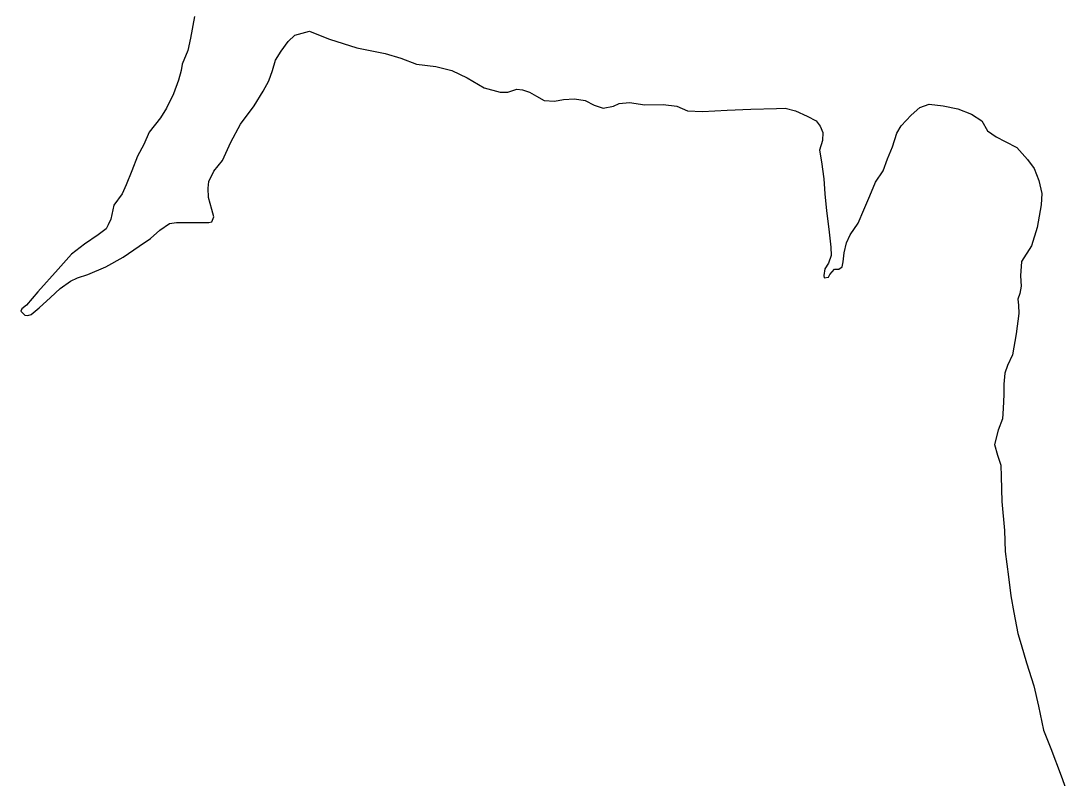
# Model space of a CAD drawing. Extents: x -939622 to -934245, y 1383184 to 1385301.
# Drawn here: x -935511.038 to -935506.198, y 1384269.452 to 1384272.956 of the extents above; entities that cross this region are included whole.
import ezdxf

# ---------------------------------------------------------------- set-up
doc = ezdxf.new("R2010")
doc.units = 0
doc.layers.add('2', color=7, linetype='Continuous')
doc.layers.add('9', color=7, linetype='Continuous')

msp = doc.modelspace()

# ---------------------------------------------------------------- linework, layer by layer
at = {"layer": '2'}
for points in [[(-935510.2358, 1384272.9769), (-935510.2533, 1384272.8765), (-935510.2663, 1384272.8198), (-935510.2925, 1384272.7557), (-935510.2969, 1384272.7273), (-935510.31, 1384272.6815), (-935510.3318, 1384272.6182), (-935510.3645, 1384272.5528), (-935510.3928, 1384272.507), (-935510.4452, 1384272.4416), (-935510.4691, 1384272.3848), (-935510.4997, 1384272.3303), (-935510.5258, 1384272.2627), (-935510.552, 1384272.1972), (-935510.5695, 1384272.1558), (-935510.6087, 1384272.1034), (-935510.6218, 1384272.038), (-935510.6349, 1384272.0118), (-935510.6436, 1384271.9944), (-935510.6807, 1384271.966), (-935510.7439, 1384271.9224), (-935510.805, 1384271.8766), (-935510.866, 1384271.8068), (-935510.9598, 1384271.7021), (-935511.0121, 1384271.641), (-935511.0339, 1384271.6235), (-935511.0383, 1384271.6126), (-935511.0296, 1384271.6039), (-935511.0208, 1384271.5952), (-935511.0056, 1384271.593), (-935510.9903, 1384271.5974), (-935510.9532, 1384271.6279), (-935510.9009, 1384271.6759), (-935510.8573, 1384271.7173), (-935510.8093, 1384271.7522), (-935510.7766, 1384271.7675), (-935510.7286, 1384271.7828), (-935510.6458, 1384271.8177), (-935510.5651, 1384271.8635), (-935510.491, 1384271.9137), (-935510.4386, 1384271.9486), (-935510.395, 1384271.9878), (-935510.3514, 1384272.0184), (-935510.3187, 1384272.0227), (-935510.2685, 1384272.0227), (-935510.2031, 1384272.0227), (-935510.1682, 1384272.0227), (-935510.1551, 1384272.0271), (-935510.1464, 1384272.0489), (-935510.1551, 1384272.0838), (-935510.1704, 1384272.1383), (-935510.1726, 1384272.182), (-935510.1682, 1384272.2125), (-935510.1464, 1384272.2605), (-935510.105, 1384272.3107), (-935510.0679, 1384272.3957), (-935510.0221, 1384272.4786), (-935509.9589, 1384272.5637), (-935509.9174, 1384272.6313), (-935509.8913, 1384272.6793), (-935509.8738, 1384272.7273), (-935509.8608, 1384272.7753), (-935509.8346, 1384272.8167)], [(-935510.2358, 1384272.9769), (-935510.2533, 1384272.8765), (-935510.2663, 1384272.8198), (-935510.2925, 1384272.7557), (-935510.2969, 1384272.7273), (-935510.31, 1384272.6815), (-935510.3318, 1384272.6182), (-935510.3645, 1384272.5528), (-935510.3928, 1384272.507), (-935510.4452, 1384272.4416), (-935510.4691, 1384272.3848), (-935510.4997, 1384272.3303), (-935510.5258, 1384272.2627), (-935510.552, 1384272.1972), (-935510.5695, 1384272.1558), (-935510.6087, 1384272.1034), (-935510.6218, 1384272.038), (-935510.6349, 1384272.0118), (-935510.6436, 1384271.9944), (-935510.6807, 1384271.966), (-935510.7439, 1384271.9224), (-935510.805, 1384271.8766), (-935510.866, 1384271.8068), (-935510.9598, 1384271.7021), (-935511.0121, 1384271.641), (-935511.0339, 1384271.6235), (-935511.0383, 1384271.6126), (-935511.0296, 1384271.6039), (-935511.0208, 1384271.5952), (-935511.0056, 1384271.593), (-935510.9903, 1384271.5974), (-935510.9532, 1384271.6279), (-935510.9009, 1384271.6759), (-935510.8573, 1384271.7173), (-935510.8093, 1384271.7522), (-935510.7766, 1384271.7675), (-935510.7286, 1384271.7828), (-935510.6458, 1384271.8177), (-935510.5651, 1384271.8635), (-935510.491, 1384271.9137), (-935510.4386, 1384271.9486), (-935510.395, 1384271.9878), (-935510.3514, 1384272.0184), (-935510.3187, 1384272.0227), (-935510.2685, 1384272.0227), (-935510.2031, 1384272.0227), (-935510.1682, 1384272.0227), (-935510.1551, 1384272.0271), (-935510.1464, 1384272.0489), (-935510.1551, 1384272.0838), (-935510.1704, 1384272.1383), (-935510.1726, 1384272.182), (-935510.1682, 1384272.2125), (-935510.1464, 1384272.2605), (-935510.105, 1384272.3107), (-935510.0679, 1384272.3957), (-935510.0221, 1384272.4786), (-935509.9589, 1384272.5637), (-935509.9174, 1384272.6313), (-935509.8913, 1384272.6793), (-935509.8738, 1384272.7273), (-935509.8608, 1384272.7753), (-935509.8346, 1384272.8167)], [(-935509.8346, 1384272.8167), (-935509.8019, 1384272.8602), (-935509.7713, 1384272.8908), (-935509.7037, 1384272.9082), (-935509.6689, 1384272.8951), (-935509.61, 1384272.8711), (-935509.4835, 1384272.8319), (-935509.3527, 1384272.8057), (-935509.2807, 1384272.7839), (-935509.2087, 1384272.7555), (-935509.1193, 1384272.7446), (-935509.0452, 1384272.7272), (-935508.9732, 1384272.6923), (-935508.8947, 1384272.6465), (-935508.8206, 1384272.6268), (-935508.7857, 1384272.6268), (-935508.7443, 1384272.6399), (-935508.7181, 1384272.6377), (-935508.6854, 1384272.6268), (-935508.6527, 1384272.6072), (-935508.6178, 1384272.5876), (-935508.5698, 1384272.5854), (-935508.5275, 1384272.5919), (-935508.4774, 1384272.5963), (-935508.4272, 1384272.5876), (-935508.3858, 1384272.5657), (-935508.3443, 1384272.5527), (-935508.2964, 1384272.5614), (-935508.2702, 1384272.5745), (-935508.2222, 1384272.5788), (-935508.1525, 1384272.5679), (-935508.0674, 1384272.5701), (-935508.0042, 1384272.5614), (-935507.954, 1384272.5396), (-935507.8842, 1384272.5374), (-935507.7708, 1384272.5439), (-935507.6618, 1384272.5483), (-935507.5419, 1384272.5505), (-935507.5026, 1384272.5527), (-935507.4546, 1384272.5396), (-935507.4001, 1384272.5156), (-935507.3587, 1384272.4938), (-935507.3413, 1384272.4698), (-935507.3282, 1384272.4392), (-935507.3304, 1384272.4021), (-935507.3434, 1384272.3585), (-935507.3347, 1384272.304), (-935507.3238, 1384272.2255), (-935507.3194, 1384272.156), (-935507.3107, 1384272.0775), (-935507.2998, 1384271.9924), (-935507.2911, 1384271.9095), (-935507.2889, 1384271.8702), (-935507.302, 1384271.8353), (-935507.3194, 1384271.8091), (-935507.3238, 1384271.7786), (-935507.3216, 1384271.7677), (-935507.302, 1384271.7699), (-935507.2955, 1384271.783), (-935507.2737, 1384271.807), (-935507.254, 1384271.807), (-935507.2388, 1384271.8179), (-935507.2344, 1384271.8419), (-935507.23, 1384271.8833), (-935507.2191, 1384271.9291), (-935507.2017, 1384271.9662), (-935507.1646, 1384272.0207), (-935507.1385, 1384272.0818), (-935507.1101, 1384272.1473), (-935507.0839, 1384272.2105), (-935507.0491, 1384272.2629), (-935507.0294, 1384272.3174), (-935507.0054, 1384272.3741), (-935506.9858, 1384272.4374), (-935506.9662, 1384272.4701), (-935506.9193, 1384272.5203), (-935506.8801, 1384272.5552), (-935506.8364, 1384272.5704), (-935506.771, 1384272.5639), (-935506.7034, 1384272.5486), (-935506.6402, 1384272.5246), (-935506.5922, 1384272.4941), (-935506.566, 1384272.4483), (-935506.5268, 1384272.4199), (-935506.4854, 1384272.3981), (-935506.4308, 1384272.3698), (-935506.3807, 1384272.3152), (-935506.3502, 1384272.2738), (-935506.3284, 1384272.2171), (-935506.3153, 1384272.1582), (-935506.3175, 1384272.1058)], [(-935509.8346, 1384272.8167), (-935509.8019, 1384272.8602), (-935509.7713, 1384272.8908), (-935509.7037, 1384272.9082), (-935509.6689, 1384272.8951), (-935509.61, 1384272.8711), (-935509.4835, 1384272.8319), (-935509.3527, 1384272.8057), (-935509.2807, 1384272.7839), (-935509.2087, 1384272.7555), (-935509.1193, 1384272.7446), (-935509.0452, 1384272.7272), (-935508.9732, 1384272.6923), (-935508.8947, 1384272.6465), (-935508.8206, 1384272.6268), (-935508.7857, 1384272.6268), (-935508.7443, 1384272.6399), (-935508.7181, 1384272.6377), (-935508.6854, 1384272.6268), (-935508.6527, 1384272.6072), (-935508.6178, 1384272.5876), (-935508.5698, 1384272.5854), (-935508.5275, 1384272.5919), (-935508.4774, 1384272.5963), (-935508.4272, 1384272.5876), (-935508.3858, 1384272.5657), (-935508.3443, 1384272.5527), (-935508.2964, 1384272.5614), (-935508.2702, 1384272.5745), (-935508.2222, 1384272.5788), (-935508.1525, 1384272.5679), (-935508.0674, 1384272.5701), (-935508.0042, 1384272.5614), (-935507.954, 1384272.5396), (-935507.8842, 1384272.5374), (-935507.7708, 1384272.5439), (-935507.6618, 1384272.5483), (-935507.5419, 1384272.5505), (-935507.5026, 1384272.5527), (-935507.4546, 1384272.5396), (-935507.4001, 1384272.5156), (-935507.3587, 1384272.4938), (-935507.3413, 1384272.4698), (-935507.3282, 1384272.4392), (-935507.3304, 1384272.4021), (-935507.3434, 1384272.3585), (-935507.3347, 1384272.304), (-935507.3238, 1384272.2255), (-935507.3194, 1384272.156), (-935507.3107, 1384272.0775), (-935507.2998, 1384271.9924), (-935507.2911, 1384271.9095), (-935507.2889, 1384271.8702), (-935507.302, 1384271.8353), (-935507.3194, 1384271.8091), (-935507.3238, 1384271.7786), (-935507.3216, 1384271.7677), (-935507.302, 1384271.7699), (-935507.2955, 1384271.783), (-935507.2737, 1384271.807), (-935507.254, 1384271.807), (-935507.2388, 1384271.8179), (-935507.2344, 1384271.8419), (-935507.23, 1384271.8833), (-935507.2191, 1384271.9291), (-935507.2017, 1384271.9662), (-935507.1646, 1384272.0207), (-935507.1385, 1384272.0818), (-935507.1101, 1384272.1473), (-935507.0839, 1384272.2105), (-935507.0491, 1384272.2629), (-935507.0294, 1384272.3174), (-935507.0054, 1384272.3741), (-935506.9858, 1384272.4374), (-935506.9662, 1384272.4701), (-935506.9193, 1384272.5203), (-935506.8801, 1384272.5552), (-935506.8364, 1384272.5704), (-935506.771, 1384272.5639), (-935506.7034, 1384272.5486), (-935506.6402, 1384272.5246), (-935506.5922, 1384272.4941), (-935506.566, 1384272.4483), (-935506.5268, 1384272.4199), (-935506.4854, 1384272.3981), (-935506.4308, 1384272.3698), (-935506.3807, 1384272.3152), (-935506.3502, 1384272.2738), (-935506.3284, 1384272.2171), (-935506.3153, 1384272.1582), (-935506.3175, 1384272.1058)], [(-935506.3175, 1384272.1058), (-935506.336, 1384272.0002), (-935506.3631, 1384271.9146), (-935506.409, 1384271.8436), (-935506.4132, 1384271.7768), (-935506.4111, 1384271.7288), (-935506.4173, 1384271.6954), (-935506.4257, 1384271.6683), (-935506.4236, 1384271.6411), (-935506.4215, 1384271.6015), (-935506.434, 1384271.5075), (-935506.4507, 1384271.4115), (-935506.4737, 1384271.3614), (-935506.4862, 1384271.3259), (-935506.4904, 1384271.2758), (-935506.4904, 1384271.2278), (-935506.4946, 1384271.1631), (-935506.4966, 1384271.115), (-935506.5175, 1384271.0629), (-935506.5342, 1384270.9961), (-935506.5196, 1384270.9459), (-935506.505, 1384270.9), (-935506.5029, 1384270.8478), (-935506.5008, 1384270.733), (-935506.4883, 1384270.5973), (-935506.4841, 1384270.5013), (-935506.4695, 1384270.3839), (-935506.4591, 1384270.2962), (-935506.4445, 1384270.219), (-935506.4257, 1384270.1209), (-935506.4111, 1384270.0708), (-935506.386, 1384269.9852), (-935506.3526, 1384269.8787), (-935506.3297, 1384269.7848), (-935506.3067, 1384269.6741), (-935506.2733, 1384269.5885), (-935506.2253, 1384269.4633), (-935506.1982, 1384269.386)], [(-935506.3175, 1384272.1058), (-935506.336, 1384272.0002), (-935506.3631, 1384271.9146), (-935506.409, 1384271.8436), (-935506.4132, 1384271.7768), (-935506.4111, 1384271.7288), (-935506.4173, 1384271.6954), (-935506.4257, 1384271.6683), (-935506.4236, 1384271.6411), (-935506.4215, 1384271.6015), (-935506.434, 1384271.5075), (-935506.4507, 1384271.4115), (-935506.4737, 1384271.3614), (-935506.4862, 1384271.3259), (-935506.4904, 1384271.2758), (-935506.4904, 1384271.2278), (-935506.4946, 1384271.1631), (-935506.4966, 1384271.115), (-935506.5175, 1384271.0629), (-935506.5342, 1384270.9961), (-935506.5196, 1384270.9459), (-935506.505, 1384270.9), (-935506.5029, 1384270.8478), (-935506.5008, 1384270.733), (-935506.4883, 1384270.5973), (-935506.4841, 1384270.5013), (-935506.4695, 1384270.3839), (-935506.4591, 1384270.2962), (-935506.4445, 1384270.219), (-935506.4257, 1384270.1209), (-935506.4111, 1384270.0708), (-935506.386, 1384269.9852), (-935506.3526, 1384269.8787), (-935506.3297, 1384269.7848), (-935506.3067, 1384269.6741), (-935506.2733, 1384269.5885), (-935506.2253, 1384269.4633), (-935506.1982, 1384269.386)]]:
    msp.add_lwpolyline(points, dxfattribs=at)
at = {"layer": '9'}
for points in [[(-935510.2358, 1384272.9769), (-935510.2533, 1384272.8765), (-935510.2663, 1384272.8198), (-935510.2925, 1384272.7557), (-935510.2969, 1384272.7273), (-935510.31, 1384272.6815), (-935510.3318, 1384272.6182), (-935510.3645, 1384272.5528), (-935510.3928, 1384272.507), (-935510.4452, 1384272.4416), (-935510.4691, 1384272.3848), (-935510.4997, 1384272.3303), (-935510.5258, 1384272.2627), (-935510.552, 1384272.1972), (-935510.5695, 1384272.1558), (-935510.6087, 1384272.1034), (-935510.6218, 1384272.038), (-935510.6349, 1384272.0118), (-935510.6436, 1384271.9944), (-935510.6807, 1384271.966), (-935510.7439, 1384271.9224), (-935510.805, 1384271.8766), (-935510.866, 1384271.8068), (-935510.9598, 1384271.7021), (-935511.0121, 1384271.641), (-935511.0339, 1384271.6235), (-935511.0383, 1384271.6126), (-935511.0296, 1384271.6039), (-935511.0208, 1384271.5952), (-935511.0056, 1384271.593), (-935510.9903, 1384271.5974), (-935510.9532, 1384271.6279), (-935510.9009, 1384271.6759), (-935510.8573, 1384271.7173), (-935510.8093, 1384271.7522), (-935510.7766, 1384271.7675), (-935510.7286, 1384271.7828), (-935510.6458, 1384271.8177), (-935510.5651, 1384271.8635), (-935510.491, 1384271.9137), (-935510.4386, 1384271.9486), (-935510.395, 1384271.9878), (-935510.3514, 1384272.0184), (-935510.3187, 1384272.0227), (-935510.2685, 1384272.0227), (-935510.2031, 1384272.0227), (-935510.1682, 1384272.0227), (-935510.1551, 1384272.0271), (-935510.1464, 1384272.0489), (-935510.1551, 1384272.0838), (-935510.1704, 1384272.1383), (-935510.1726, 1384272.182), (-935510.1682, 1384272.2125), (-935510.1464, 1384272.2605), (-935510.105, 1384272.3107), (-935510.0679, 1384272.3957), (-935510.0221, 1384272.4786), (-935509.9589, 1384272.5637), (-935509.9174, 1384272.6313), (-935509.8913, 1384272.6793), (-935509.8738, 1384272.7273), (-935509.8608, 1384272.7753), (-935509.8346, 1384272.8167)], [(-935510.2358, 1384272.9769), (-935510.2533, 1384272.8765), (-935510.2663, 1384272.8198), (-935510.2925, 1384272.7557), (-935510.2969, 1384272.7273), (-935510.31, 1384272.6815), (-935510.3318, 1384272.6182), (-935510.3645, 1384272.5528), (-935510.3928, 1384272.507), (-935510.4452, 1384272.4416), (-935510.4691, 1384272.3848), (-935510.4997, 1384272.3303), (-935510.5258, 1384272.2627), (-935510.552, 1384272.1972), (-935510.5695, 1384272.1558), (-935510.6087, 1384272.1034), (-935510.6218, 1384272.038), (-935510.6349, 1384272.0118), (-935510.6436, 1384271.9944), (-935510.6807, 1384271.966), (-935510.7439, 1384271.9224), (-935510.805, 1384271.8766), (-935510.866, 1384271.8068), (-935510.9598, 1384271.7021), (-935511.0121, 1384271.641), (-935511.0339, 1384271.6235), (-935511.0383, 1384271.6126), (-935511.0296, 1384271.6039), (-935511.0208, 1384271.5952), (-935511.0056, 1384271.593), (-935510.9903, 1384271.5974), (-935510.9532, 1384271.6279), (-935510.9009, 1384271.6759), (-935510.8573, 1384271.7173), (-935510.8093, 1384271.7522), (-935510.7766, 1384271.7675), (-935510.7286, 1384271.7828), (-935510.6458, 1384271.8177), (-935510.5651, 1384271.8635), (-935510.491, 1384271.9137), (-935510.4386, 1384271.9486), (-935510.395, 1384271.9878), (-935510.3514, 1384272.0184), (-935510.3187, 1384272.0227), (-935510.2685, 1384272.0227), (-935510.2031, 1384272.0227), (-935510.1682, 1384272.0227), (-935510.1551, 1384272.0271), (-935510.1464, 1384272.0489), (-935510.1551, 1384272.0838), (-935510.1704, 1384272.1383), (-935510.1726, 1384272.182), (-935510.1682, 1384272.2125), (-935510.1464, 1384272.2605), (-935510.105, 1384272.3107), (-935510.0679, 1384272.3957), (-935510.0221, 1384272.4786), (-935509.9589, 1384272.5637), (-935509.9174, 1384272.6313), (-935509.8913, 1384272.6793), (-935509.8738, 1384272.7273), (-935509.8608, 1384272.7753), (-935509.8346, 1384272.8167)], [(-935509.8346, 1384272.8167), (-935509.8019, 1384272.8602), (-935509.7713, 1384272.8908), (-935509.7037, 1384272.9082), (-935509.6689, 1384272.8951), (-935509.61, 1384272.8711), (-935509.4835, 1384272.8319), (-935509.3527, 1384272.8057), (-935509.2807, 1384272.7839), (-935509.2087, 1384272.7555), (-935509.1193, 1384272.7446), (-935509.0452, 1384272.7272), (-935508.9732, 1384272.6923), (-935508.8947, 1384272.6465), (-935508.8206, 1384272.6268), (-935508.7857, 1384272.6268), (-935508.7443, 1384272.6399), (-935508.7181, 1384272.6377), (-935508.6854, 1384272.6268), (-935508.6527, 1384272.6072), (-935508.6178, 1384272.5876), (-935508.5698, 1384272.5854), (-935508.5275, 1384272.5919), (-935508.4774, 1384272.5963), (-935508.4272, 1384272.5876), (-935508.3858, 1384272.5657), (-935508.3443, 1384272.5527), (-935508.2964, 1384272.5614), (-935508.2702, 1384272.5745), (-935508.2222, 1384272.5788), (-935508.1525, 1384272.5679), (-935508.0674, 1384272.5701), (-935508.0042, 1384272.5614), (-935507.954, 1384272.5396), (-935507.8842, 1384272.5374), (-935507.7708, 1384272.5439), (-935507.6618, 1384272.5483), (-935507.5419, 1384272.5505), (-935507.5026, 1384272.5527), (-935507.4546, 1384272.5396), (-935507.4001, 1384272.5156), (-935507.3587, 1384272.4938), (-935507.3413, 1384272.4698), (-935507.3282, 1384272.4392), (-935507.3304, 1384272.4021), (-935507.3434, 1384272.3585), (-935507.3347, 1384272.304), (-935507.3238, 1384272.2255), (-935507.3194, 1384272.156), (-935507.3107, 1384272.0775), (-935507.2998, 1384271.9924), (-935507.2911, 1384271.9095), (-935507.2889, 1384271.8702), (-935507.302, 1384271.8353), (-935507.3194, 1384271.8091), (-935507.3238, 1384271.7786), (-935507.3216, 1384271.7677), (-935507.302, 1384271.7699), (-935507.2955, 1384271.783), (-935507.2737, 1384271.807), (-935507.254, 1384271.807), (-935507.2388, 1384271.8179), (-935507.2344, 1384271.8419), (-935507.23, 1384271.8833), (-935507.2191, 1384271.9291), (-935507.2017, 1384271.9662), (-935507.1646, 1384272.0207), (-935507.1385, 1384272.0818), (-935507.1101, 1384272.1473), (-935507.0839, 1384272.2105), (-935507.0491, 1384272.2629), (-935507.0294, 1384272.3174), (-935507.0054, 1384272.3741), (-935506.9858, 1384272.4374), (-935506.9662, 1384272.4701), (-935506.9193, 1384272.5203), (-935506.8801, 1384272.5552), (-935506.8364, 1384272.5704), (-935506.771, 1384272.5639), (-935506.7034, 1384272.5486), (-935506.6402, 1384272.5246), (-935506.5922, 1384272.4941), (-935506.566, 1384272.4483), (-935506.5268, 1384272.4199), (-935506.4854, 1384272.3981), (-935506.4308, 1384272.3698), (-935506.3807, 1384272.3152), (-935506.3502, 1384272.2738), (-935506.3284, 1384272.2171), (-935506.3153, 1384272.1582), (-935506.3175, 1384272.1058)], [(-935509.8346, 1384272.8167), (-935509.8019, 1384272.8602), (-935509.7713, 1384272.8908), (-935509.7037, 1384272.9082), (-935509.6689, 1384272.8951), (-935509.61, 1384272.8711), (-935509.4835, 1384272.8319), (-935509.3527, 1384272.8057), (-935509.2807, 1384272.7839), (-935509.2087, 1384272.7555), (-935509.1193, 1384272.7446), (-935509.0452, 1384272.7272), (-935508.9732, 1384272.6923), (-935508.8947, 1384272.6465), (-935508.8206, 1384272.6268), (-935508.7857, 1384272.6268), (-935508.7443, 1384272.6399), (-935508.7181, 1384272.6377), (-935508.6854, 1384272.6268), (-935508.6527, 1384272.6072), (-935508.6178, 1384272.5876), (-935508.5698, 1384272.5854), (-935508.5275, 1384272.5919), (-935508.4774, 1384272.5963), (-935508.4272, 1384272.5876), (-935508.3858, 1384272.5657), (-935508.3443, 1384272.5527), (-935508.2964, 1384272.5614), (-935508.2702, 1384272.5745), (-935508.2222, 1384272.5788), (-935508.1525, 1384272.5679), (-935508.0674, 1384272.5701), (-935508.0042, 1384272.5614), (-935507.954, 1384272.5396), (-935507.8842, 1384272.5374), (-935507.7708, 1384272.5439), (-935507.6618, 1384272.5483), (-935507.5419, 1384272.5505), (-935507.5026, 1384272.5527), (-935507.4546, 1384272.5396), (-935507.4001, 1384272.5156), (-935507.3587, 1384272.4938), (-935507.3413, 1384272.4698), (-935507.3282, 1384272.4392), (-935507.3304, 1384272.4021), (-935507.3434, 1384272.3585), (-935507.3347, 1384272.304), (-935507.3238, 1384272.2255), (-935507.3194, 1384272.156), (-935507.3107, 1384272.0775), (-935507.2998, 1384271.9924), (-935507.2911, 1384271.9095), (-935507.2889, 1384271.8702), (-935507.302, 1384271.8353), (-935507.3194, 1384271.8091), (-935507.3238, 1384271.7786), (-935507.3216, 1384271.7677), (-935507.302, 1384271.7699), (-935507.2955, 1384271.783), (-935507.2737, 1384271.807), (-935507.254, 1384271.807), (-935507.2388, 1384271.8179), (-935507.2344, 1384271.8419), (-935507.23, 1384271.8833), (-935507.2191, 1384271.9291), (-935507.2017, 1384271.9662), (-935507.1646, 1384272.0207), (-935507.1385, 1384272.0818), (-935507.1101, 1384272.1473), (-935507.0839, 1384272.2105), (-935507.0491, 1384272.2629), (-935507.0294, 1384272.3174), (-935507.0054, 1384272.3741), (-935506.9858, 1384272.4374), (-935506.9662, 1384272.4701), (-935506.9193, 1384272.5203), (-935506.8801, 1384272.5552), (-935506.8364, 1384272.5704), (-935506.771, 1384272.5639), (-935506.7034, 1384272.5486), (-935506.6402, 1384272.5246), (-935506.5922, 1384272.4941), (-935506.566, 1384272.4483), (-935506.5268, 1384272.4199), (-935506.4854, 1384272.3981), (-935506.4308, 1384272.3698), (-935506.3807, 1384272.3152), (-935506.3502, 1384272.2738), (-935506.3284, 1384272.2171), (-935506.3153, 1384272.1582), (-935506.3175, 1384272.1058)], [(-935506.3175, 1384272.1058), (-935506.336, 1384272.0002), (-935506.3631, 1384271.9146), (-935506.409, 1384271.8436), (-935506.4132, 1384271.7768), (-935506.4111, 1384271.7288), (-935506.4173, 1384271.6954), (-935506.4257, 1384271.6683), (-935506.4236, 1384271.6411), (-935506.4215, 1384271.6015), (-935506.434, 1384271.5075), (-935506.4507, 1384271.4115), (-935506.4737, 1384271.3614), (-935506.4862, 1384271.3259), (-935506.4904, 1384271.2758), (-935506.4904, 1384271.2278), (-935506.4946, 1384271.1631), (-935506.4966, 1384271.115), (-935506.5175, 1384271.0629), (-935506.5342, 1384270.9961), (-935506.5196, 1384270.9459), (-935506.505, 1384270.9), (-935506.5029, 1384270.8478), (-935506.5008, 1384270.733), (-935506.4883, 1384270.5973), (-935506.4841, 1384270.5013), (-935506.4695, 1384270.3839), (-935506.4591, 1384270.2962), (-935506.4445, 1384270.219), (-935506.4257, 1384270.1209), (-935506.4111, 1384270.0708), (-935506.386, 1384269.9852), (-935506.3526, 1384269.8787), (-935506.3297, 1384269.7848), (-935506.3067, 1384269.6741), (-935506.2733, 1384269.5885), (-935506.2253, 1384269.4633), (-935506.1982, 1384269.386)], [(-935506.3175, 1384272.1058), (-935506.336, 1384272.0002), (-935506.3631, 1384271.9146), (-935506.409, 1384271.8436), (-935506.4132, 1384271.7768), (-935506.4111, 1384271.7288), (-935506.4173, 1384271.6954), (-935506.4257, 1384271.6683), (-935506.4236, 1384271.6411), (-935506.4215, 1384271.6015), (-935506.434, 1384271.5075), (-935506.4507, 1384271.4115), (-935506.4737, 1384271.3614), (-935506.4862, 1384271.3259), (-935506.4904, 1384271.2758), (-935506.4904, 1384271.2278), (-935506.4946, 1384271.1631), (-935506.4966, 1384271.115), (-935506.5175, 1384271.0629), (-935506.5342, 1384270.9961), (-935506.5196, 1384270.9459), (-935506.505, 1384270.9), (-935506.5029, 1384270.8478), (-935506.5008, 1384270.733), (-935506.4883, 1384270.5973), (-935506.4841, 1384270.5013), (-935506.4695, 1384270.3839), (-935506.4591, 1384270.2962), (-935506.4445, 1384270.219), (-935506.4257, 1384270.1209), (-935506.4111, 1384270.0708), (-935506.386, 1384269.9852), (-935506.3526, 1384269.8787), (-935506.3297, 1384269.7848), (-935506.3067, 1384269.6741), (-935506.2733, 1384269.5885), (-935506.2253, 1384269.4633), (-935506.1982, 1384269.386)]]:
    msp.add_lwpolyline(points, dxfattribs=at)

doc.saveas('drawing.dxf')
